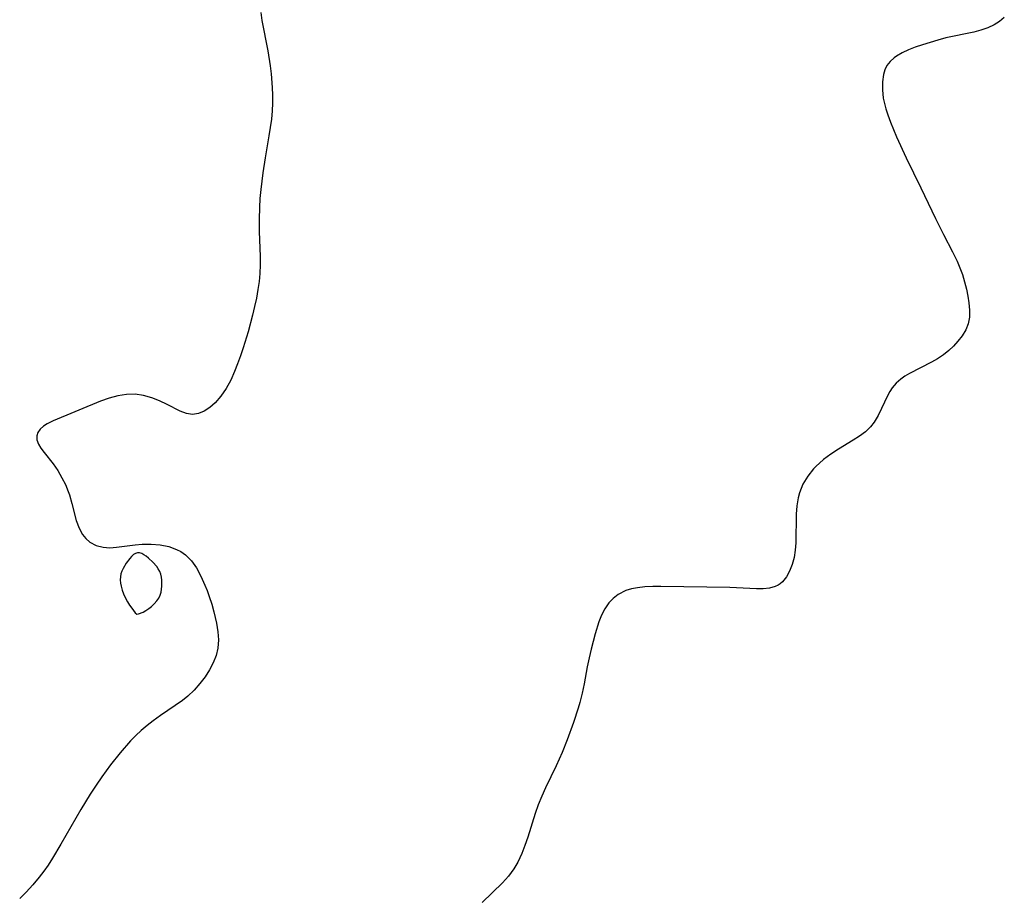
# Model space of a CAD drawing. Header units: metres. Extents: x 1073367 to 1082519, y 1569854 to 1574957.
# Tile 815 of 1056: x 1081757 to 1081939, y 1571448 to 1571610. Entities that reach past the tile are written whole.
import ezdxf

# ---------------------------------------------------------------- set-up
doc = ezdxf.new("R2010")
doc.units = ezdxf.units.M
doc.layers.add('CGG_CurvaNivelLidar_v1', color=253, linetype='Continuous', lineweight=30)

msp = doc.modelspace()

# ---------------------------------------------------------------- linework, layer by layer
at = {"layer": 'CGG_CurvaNivelLidar_v1'}
for p, q in [((1081801.5215, 1571611.8222, 77), (1081801.7112, 1571610.3526, 77)), ((1081801.7112, 1571610.3526, 77), (1081802.8246, 1571604.7242, 77)), ((1081937.5063, 1571609.5172, 77.5), (1081936.3225, 1571608.9726, 77.5)), ((1081938.4984, 1571610.1422, 77.5), (1081937.5063, 1571609.5172, 77.5)), ((1081939.401, 1571610.8858, 77.5), (1081938.4984, 1571610.1422, 77.5)), ((1081933.7393, 1571608.193, 77.5), (1081928.572, 1571607.1, 77.5)), ((1081935.0598, 1571608.5438, 77.5), (1081933.7393, 1571608.193, 77.5)), ((1081936.3225, 1571608.9726, 77.5), (1081935.0598, 1571608.5438, 77.5)), ((1081924.2084, 1571605.8354, 77.5), (1081922.8899, 1571605.3797, 77.5)), ((1081927.0581, 1571606.7046, 77.5), (1081924.2084, 1571605.8354, 77.5)), ((1081928.572, 1571607.1, 77.5), (1081927.0581, 1571606.7046, 77.5)), ((1081802.8246, 1571604.7242, 77), (1081803.2641, 1571601.9279, 77)), ((1081919.4347, 1571603.7377, 77.5), (1081918.9592, 1571603.4021, 77.5)), ((1081920.4562, 1571604.3336, 77.5), (1081919.4347, 1571603.7377, 77.5)), ((1081921.631, 1571604.8843, 77.5), (1081920.4562, 1571604.3336, 77.5)), ((1081922.8899, 1571605.3797, 77.5), (1081921.631, 1571604.8843, 77.5)), ((1081803.2641, 1571601.9279, 77), (1081803.4356, 1571600.4656, 77)), ((1081917.6421, 1571602.0152, 77.5), (1081917.2447, 1571601.2087, 77.5)), ((1081918.2247, 1571602.7537, 77.5), (1081917.6421, 1571602.0152, 77.5)), ((1081918.9592, 1571603.4021, 77.5), (1081918.2247, 1571602.7537, 77.5)), ((1081803.4356, 1571600.4656, 77), (1081803.6369, 1571597.8921, 77)), ((1081916.9833, 1571600.3189, 77.5), (1081916.7933, 1571598.9436, 77.5)), ((1081917.2447, 1571601.2087, 77.5), (1081916.9833, 1571600.3189, 77.5)), ((1081916.7933, 1571598.9436, 77.5), (1081916.7887, 1571597.4724, 77.5)), ((1081803.6369, 1571597.8921, 77), (1081803.6861, 1571596.461, 77)), ((1081803.6861, 1571596.461, 77), (1081803.6819, 1571595.0296, 77)), ((1081916.7887, 1571597.4724, 77.5), (1081916.9588, 1571595.9411, 77.5)), ((1081803.6819, 1571595.0296, 77), (1081803.6152, 1571593.5999, 77)), ((1081916.9588, 1571595.9411, 77.5), (1081917.1609, 1571594.9356, 77.5)), ((1081917.1609, 1571594.9356, 77.5), (1081917.4321, 1571593.9244, 77.5)), ((1081803.6152, 1571593.5999, 77), (1081803.4649, 1571592.0422, 77)), ((1081917.4321, 1571593.9244, 77.5), (1081917.7948, 1571592.829, 77.5)), ((1081917.7948, 1571592.829, 77.5), (1081918.2952, 1571591.4964, 77.5)), ((1081803.4649, 1571592.0422, 77), (1081803.0018, 1571588.9307, 77)), ((1081918.2952, 1571591.4964, 77.5), (1081919.4246, 1571588.7781, 77.5)), ((1081803.0018, 1571588.9307, 77), (1081802.2953, 1571584.8919, 77)), ((1081919.4246, 1571588.7781, 77.5), (1081921.1976, 1571584.8729, 77.5)), ((1081802.2953, 1571584.8919, 77), (1081801.851, 1571582.0557, 77)), ((1081921.1976, 1571584.8729, 77.5), (1081923.9473, 1571579.2793, 77.5)), ((1081801.851, 1571582.0557, 77), (1081801.4874, 1571579.0074, 77)), ((1081801.4874, 1571579.0074, 77), (1081801.3421, 1571577.3323, 77)), ((1081923.9473, 1571579.2793, 77.5), (1081926.6516, 1571573.5917, 77.5)), ((1081801.3421, 1571577.3323, 77), (1081801.2393, 1571575.6552, 77)), ((1081801.2393, 1571575.6552, 77), (1081801.1795, 1571573.4583, 77)), ((1081801.1795, 1571573.4583, 77), (1081801.2141, 1571571.1941, 77)), ((1081926.6516, 1571573.5917, 77.5), (1081928.1475, 1571570.6193, 77.5)), ((1081801.2141, 1571571.1941, 77), (1081801.3762, 1571566.5873, 77)), ((1081928.1475, 1571570.6193, 77.5), (1081929.8031, 1571567.4572, 77.5)), ((1081929.8031, 1571567.4572, 77.5), (1081930.6508, 1571565.703, 77.5)), ((1081801.3762, 1571566.5873, 77), (1081801.3778, 1571564.9936, 77)), ((1081930.6508, 1571565.703, 77.5), (1081931.1701, 1571564.469, 77.5)), ((1081801.3778, 1571564.9936, 77), (1081801.3142, 1571563.4025, 77)), ((1081931.1701, 1571564.469, 77.5), (1081931.6258, 1571563.2251, 77.5)), ((1081801.1797, 1571561.912, 77), (1081800.9771, 1571560.4263, 77)), ((1081801.3142, 1571563.4025, 77), (1081801.1797, 1571561.912, 77)), ((1081931.6258, 1571563.2251, 77.5), (1081932.0477, 1571561.8683, 77.5)), ((1081932.0477, 1571561.8683, 77.5), (1081932.3928, 1571560.5167, 77.5)), ((1081800.9771, 1571560.4263, 77), (1081800.6955, 1571558.8475, 77)), ((1081932.3928, 1571560.5167, 77.5), (1081932.6577, 1571559.1808, 77.5)), ((1081800.6955, 1571558.8475, 77), (1081800.3603, 1571557.2744, 77)), ((1081932.6577, 1571559.1808, 77.5), (1081932.8254, 1571557.9962, 77.5)), ((1081800.3603, 1571557.2744, 77), (1081799.9839, 1571555.7069, 77)), ((1081932.8254, 1571557.9962, 77.5), (1081932.9378, 1571556.6331, 77.5)), ((1081932.9378, 1571556.6331, 77.5), (1081932.9148, 1571555.3232, 77.5)), ((1081799.9839, 1571555.7069, 77), (1081799.1388, 1571552.5792, 77)), ((1081932.9148, 1571555.3232, 77.5), (1081932.6948, 1571554.0767, 77.5)), ((1081799.1388, 1571552.5792, 77), (1081798.2296, 1571549.6348, 77)), ((1081932.2484, 1571552.9392, 77.5), (1081931.6045, 1571551.8626, 77.5)), ((1081932.6948, 1571554.0767, 77.5), (1081932.2484, 1571552.9392, 77.5)), ((1081930.8079, 1571550.8392, 77.5), (1081929.985, 1571549.9568, 77.5)), ((1081931.6045, 1571551.8626, 77.5), (1081930.8079, 1571550.8392, 77.5)), ((1081798.2296, 1571549.6348, 77), (1081797.7256, 1571548.133, 77)), ((1081929.0814, 1571549.1216, 77.5), (1081928.1076, 1571548.343, 77.5)), ((1081929.985, 1571549.9568, 77.5), (1081929.0814, 1571549.1216, 77.5)), ((1081797.7256, 1571548.133, 77), (1081797.1955, 1571546.6581, 77)), ((1081927.0359, 1571547.6067, 77.5), (1081925.9157, 1571546.9417, 77.5)), ((1081928.1076, 1571548.343, 77.5), (1081927.0359, 1571547.6067, 77.5)), ((1081797.1955, 1571546.6581, 77), (1081796.6331, 1571545.2215, 77)), ((1081925.9157, 1571546.9417, 77.5), (1081921.8113, 1571544.8524, 77.5)), ((1081795.9204, 1571543.6208, 77), (1081795.0703, 1571542.0635, 77)), ((1081796.6331, 1571545.2215, 77), (1081795.9204, 1571543.6208, 77)), ((1081920.1979, 1571543.7981, 77.5), (1081919.3496, 1571543.0484, 77.5)), ((1081920.9761, 1571544.3484, 77.5), (1081920.1979, 1571543.7981, 77.5)), ((1081921.8113, 1571544.8524, 77.5), (1081920.9761, 1571544.3484, 77.5)), ((1081795.0703, 1571542.0635, 77), (1081794.1124, 1571540.6489, 77)), ((1081918.6318, 1571542.1964, 77.5), (1081918.1794, 1571541.5241, 77.5)), ((1081919.3496, 1571543.0484, 77.5), (1081918.6318, 1571542.1964, 77.5)), ((1081773.373, 1571540.2721, 77), (1081771.7477, 1571539.7113, 77)), ((1081775.002, 1571540.7082, 77), (1081773.373, 1571540.2721, 77)), ((1081776.6234, 1571540.9743, 77), (1081775.002, 1571540.7082, 77)), ((1081778.2258, 1571541.0135, 77), (1081776.6234, 1571540.9743, 77)), ((1081779.7732, 1571540.7882, 77), (1081778.2258, 1571541.0135, 77)), ((1081781.2814, 1571540.3526, 77), (1081779.7732, 1571540.7882, 77)), ((1081782.7389, 1571539.7731, 77), (1081781.2814, 1571540.3526, 77)), ((1081794.1124, 1571540.6489, 77), (1081793.0541, 1571539.4156, 77)), ((1081917.7742, 1571540.8171, 77.5), (1081916.0071, 1571537.0442, 77.5)), ((1081918.1794, 1571541.5241, 77.5), (1081917.7742, 1571540.8171, 77.5)), ((1081771.7477, 1571539.7113, 77), (1081762.9664, 1571536.0889, 77)), ((1081784.131, 1571539.1081, 77), (1081782.7389, 1571539.7731, 77)), ((1081786.5561, 1571537.8731, 77), (1081784.131, 1571539.1081, 77)), ((1081792.0627, 1571538.5343, 77), (1081791.0178, 1571537.8541, 77)), ((1081793.0541, 1571539.4156, 77), (1081792.0627, 1571538.5343, 77)), ((1081787.707, 1571537.4391, 77), (1081786.5561, 1571537.8731, 77)), ((1081788.8385, 1571537.2602, 77), (1081787.707, 1571537.4391, 77)), ((1081789.9378, 1571537.4123, 77), (1081788.8385, 1571537.2602, 77)), ((1081791.0178, 1571537.8541, 77), (1081789.9378, 1571537.4123, 77)), ((1081916.0071, 1571537.0442, 77.5), (1081915.2922, 1571535.8545, 77.5)), ((1081760.5856, 1571534.5525, 77), (1081760.1406, 1571533.9171, 77)), ((1081761.1733, 1571535.0751, 77), (1081760.5856, 1571534.5525, 77)), ((1081761.9, 1571535.5482, 77), (1081761.1733, 1571535.0751, 77)), ((1081762.9664, 1571536.0889, 77), (1081761.9, 1571535.5482, 77)), ((1081914.5869, 1571534.9753, 77.5), (1081913.6337, 1571534.0669, 77.5)), ((1081915.2922, 1571535.8545, 77.5), (1081914.5869, 1571534.9753, 77.5)), ((1081760.1406, 1571533.9171, 77), (1081759.9428, 1571533.2723, 77)), ((1081759.9428, 1571533.2723, 77), (1081759.9651, 1571532.5705, 77)), ((1081759.9651, 1571532.5705, 77), (1081760.2491, 1571531.7533, 77)), ((1081912.559, 1571533.2434, 77.5), (1081911.399, 1571532.4787, 77.5)), ((1081913.6337, 1571534.0669, 77.5), (1081912.559, 1571533.2434, 77.5)), ((1081760.2491, 1571531.7533, 77), (1081760.7071, 1571530.9853, 77)), ((1081760.7071, 1571530.9853, 77), (1081761.2954, 1571530.2029, 77)), ((1081908.6302, 1571530.8315, 77.5), (1081907.2145, 1571529.9121, 77.5)), ((1081911.399, 1571532.4787, 77.5), (1081908.6302, 1571530.8315, 77.5)), ((1081761.2954, 1571530.2029, 77), (1081762.996, 1571528.1225, 77)), ((1081905.8611, 1571528.9007, 77.5), (1081904.4253, 1571527.6007, 77.5)), ((1081907.2145, 1571529.9121, 77.5), (1081905.8611, 1571528.9007, 77.5)), ((1081762.996, 1571528.1225, 77), (1081763.8462, 1571526.8768, 77)), ((1081904.0068, 1571527.1524, 77.5), (1081902.9374, 1571525.7933, 77.5)), ((1081904.4253, 1571527.6007, 77.5), (1081904.0068, 1571527.1524, 77.5)), ((1081763.8462, 1571526.8768, 77), (1081764.6279, 1571525.519, 77)), ((1081764.6279, 1571525.519, 77), (1081765.251, 1571524.2573, 77)), ((1081902.9374, 1571525.7933, 77.5), (1081902.0629, 1571524.3185, 77.5)), ((1081765.251, 1571524.2573, 77), (1081765.7904, 1571522.9484, 77)), ((1081902.0629, 1571524.3185, 77.5), (1081901.4216, 1571522.7365, 77.5)), ((1081765.7904, 1571522.9484, 77), (1081766.0066, 1571522.3251, 77)), ((1081766.0066, 1571522.3251, 77), (1081766.4693, 1571520.73, 77)), ((1081901.1743, 1571521.7836, 77.5), (1081900.9392, 1571520.2947, 77.5)), ((1081901.4216, 1571522.7365, 77.5), (1081901.1743, 1571521.7836, 77.5)), ((1081766.4693, 1571520.73, 77), (1081767.2897, 1571517.6112, 77)), ((1081900.9392, 1571520.2947, 77.5), (1081900.8232, 1571518.7626, 77.5)), ((1081900.8232, 1571518.7626, 77.5), (1081900.7139, 1571513.4561, 77.5)), ((1081767.2897, 1571517.6112, 77), (1081767.8028, 1571516.1839, 77)), ((1081767.8028, 1571516.1839, 77), (1081768.4608, 1571514.9666, 77)), ((1081768.4608, 1571514.9666, 77), (1081769.049, 1571514.2361, 77)), ((1081769.049, 1571514.2361, 77), (1081769.8194, 1571513.5745, 77)), ((1081769.8194, 1571513.5745, 77), (1081770.9701, 1571512.9606, 77)), ((1081770.9701, 1571512.9606, 77), (1081772.2566, 1571512.6196, 77)), ((1081772.2566, 1571512.6196, 77), (1081773.4825, 1571512.5445, 77)), ((1081773.4825, 1571512.5445, 77), (1081774.7644, 1571512.6254, 77)), ((1081774.7644, 1571512.6254, 77), (1081778.1879, 1571513.0806, 77)), ((1081778.1879, 1571513.0806, 77), (1081779.4939, 1571513.1875, 77)), ((1081779.4939, 1571513.1875, 77), (1081781.1942, 1571513.199, 77)), ((1081781.1942, 1571513.199, 77), (1081782.8612, 1571513.0556, 77)), ((1081782.8612, 1571513.0556, 77), (1081784.4473, 1571512.7441, 77)), ((1081784.4473, 1571512.7441, 77), (1081785.8982, 1571512.238, 77)), ((1081900.7139, 1571513.4561, 77.5), (1081900.6043, 1571512.0783, 77.5)), ((1081777.5266, 1571510.9416, 77), (1081777.1868, 1571510.564, 77)), ((1081777.8792, 1571511.2568, 77), (1081777.5266, 1571510.9416, 77)), ((1081778.2454, 1571511.4868, 77), (1081777.8792, 1571511.2568, 77)), ((1081778.6276, 1571511.6019, 77), (1081778.2454, 1571511.4868, 77)), ((1081779.019, 1571511.5796, 77), (1081778.6276, 1571511.6019, 77)), ((1081779.4233, 1571511.4467, 77), (1081779.019, 1571511.5796, 77)), ((1081779.8353, 1571511.2312, 77), (1081779.4233, 1571511.4467, 77)), ((1081780.2504, 1571510.9544, 77), (1081779.8353, 1571511.2312, 77)), ((1081780.6641, 1571510.6318, 77), (1081780.2504, 1571510.9544, 77)), ((1081781.467, 1571509.89, 77), (1081780.6641, 1571510.6318, 77)), ((1081785.8982, 1571512.238, 77), (1081786.6713, 1571511.8369, 77)), ((1081786.6713, 1571511.8369, 77), (1081787.56, 1571511.2296, 77)), ((1081787.56, 1571511.2296, 77), (1081788.6253, 1571510.136, 77)), ((1081900.4015, 1571510.7512, 77.5), (1081900.0594, 1571509.4179, 77.5)), ((1081900.6043, 1571512.0783, 77.5), (1081900.4015, 1571510.7512, 77.5)), ((1081776.5487, 1571509.6854, 77), (1081775.9896, 1571508.709, 77)), ((1081777.1868, 1571510.564, 77), (1081776.5487, 1571509.6854, 77)), ((1081782.1911, 1571509.0529, 77), (1081781.467, 1571509.89, 77)), ((1081782.4986, 1571508.6007, 77), (1081782.1911, 1571509.0529, 77)), ((1081788.6253, 1571510.136, 77), (1081789.5473, 1571508.7899, 77)), ((1081789.5473, 1571508.7899, 77), (1081790.3657, 1571507.264, 77)), ((1081900.0594, 1571509.4179, 77.5), (1081899.5874, 1571508.1932, 77.5)), ((1081775.4566, 1571507.1429, 77), (1081775.4225, 1571506.566, 77)), ((1081775.5738, 1571507.6762, 77), (1081775.4566, 1571507.1429, 77)), ((1081775.7577, 1571508.1984, 77), (1081775.5738, 1571507.6762, 77)), ((1081775.9896, 1571508.709, 77), (1081775.7577, 1571508.1984, 77)), ((1081782.7502, 1571508.1223, 77), (1081782.4986, 1571508.6007, 77)), ((1081782.9343, 1571507.6073, 77), (1081782.7502, 1571508.1223, 77)), ((1081783.0564, 1571507.0687, 77), (1081782.9343, 1571507.6073, 77)), ((1081783.1283, 1571506.5146, 77), (1081783.0564, 1571507.0687, 77)), ((1081790.3657, 1571507.264, 77), (1081791.1088, 1571505.6153, 77)), ((1081898.9862, 1571507.1094, 77.5), (1081898.249, 1571506.2071, 77.5)), ((1081899.5874, 1571508.1932, 77.5), (1081898.9862, 1571507.1094, 77.5)), ((1081775.4225, 1571506.566, 77), (1081775.4663, 1571505.9801, 77)), ((1081775.4663, 1571505.9801, 77), (1081775.5764, 1571505.3773, 77)), ((1081775.5764, 1571505.3773, 77), (1081775.78, 1571504.6963, 77)), ((1081783.0979, 1571504.8225, 77), (1081783.1477, 1571505.3856, 77)), ((1081783.1576, 1571505.9516, 77), (1081783.1283, 1571506.5146, 77)), ((1081783.1477, 1571505.3856, 77), (1081783.1576, 1571505.9516, 77)), ((1081791.1088, 1571505.6153, 77), (1081791.5278, 1571504.5797, 77)), ((1081871.3554, 1571505.1176, 77.5), (1081870.2667, 1571504.8993, 77.5)), ((1081872.7514, 1571505.2691, 77.5), (1081871.3554, 1571505.1176, 77.5)), ((1081874.1996, 1571505.3281, 77.5), (1081872.7514, 1571505.2691, 77.5)), ((1081875.6873, 1571505.3291, 77.5), (1081874.1996, 1571505.3281, 77.5)), ((1081888.4754, 1571505.139, 77.5), (1081875.6873, 1571505.3291, 77.5)), ((1081893.4176, 1571504.9052, 77.5), (1081888.4754, 1571505.139, 77.5)), ((1081896.9002, 1571505.3257, 77.5), (1081895.8607, 1571505.0374, 77.5)), ((1081897.4647, 1571505.6002, 77.5), (1081896.9002, 1571505.3257, 77.5)), ((1081897.8339, 1571505.8472, 77.5), (1081897.4647, 1571505.6002, 77.5)), ((1081898.249, 1571506.2071, 77.5), (1081897.8339, 1571505.8472, 77.5)), ((1081775.78, 1571504.6963, 77), (1081776.0657, 1571503.9595, 77)), ((1081776.0657, 1571503.9595, 77), (1081776.4141, 1571503.2049, 77)), ((1081782.5737, 1571503.1934, 77), (1081782.8411, 1571503.7219, 77)), ((1081782.8411, 1571503.7219, 77), (1081783.003, 1571504.2686, 77)), ((1081783.003, 1571504.2686, 77), (1081783.0979, 1571504.8225, 77)), ((1081791.5278, 1571504.5797, 77), (1081791.921, 1571503.5212, 77)), ((1081791.921, 1571503.5212, 77), (1081792.3933, 1571502.0939, 77)), ((1081867.7669, 1571503.8311, 77.5), (1081866.8535, 1571503.1306, 77.5)), ((1081869.2349, 1571504.5763, 77.5), (1081867.7669, 1571503.8311, 77.5)), ((1081870.2667, 1571504.8993, 77.5), (1081869.2349, 1571504.5763, 77.5)), ((1081894.6835, 1571504.9122, 77.5), (1081893.4176, 1571504.9052, 77.5)), ((1081895.8607, 1571505.0374, 77.5), (1081894.6835, 1571504.9122, 77.5)), ((1081776.4141, 1571503.2049, 77), (1081776.7817, 1571502.512, 77)), ((1081776.7817, 1571502.512, 77), (1081777.1694, 1571501.8663, 77)), ((1081777.1694, 1571501.8663, 77), (1081777.5577, 1571501.2965, 77)), ((1081780.7187, 1571501.2397, 77), (1081781.254, 1571501.6663, 77)), ((1081781.254, 1571501.6663, 77), (1081781.7569, 1571502.1464, 77)), ((1081781.7569, 1571502.1464, 77), (1081782.2045, 1571502.6618, 77)), ((1081782.2045, 1571502.6618, 77), (1081782.5737, 1571503.1934, 77)), ((1081792.3933, 1571502.0939, 77), (1081792.8062, 1571500.6487, 77)), ((1081866.0575, 1571502.2952, 77.5), (1081865.3253, 1571501.2313, 77.5)), ((1081866.8535, 1571503.1306, 77.5), (1081866.0575, 1571502.2952, 77.5)), ((1081777.5577, 1571501.2965, 77), (1081778.2195, 1571500.4852, 77)), ((1081778.2195, 1571500.4852, 77), (1081778.5, 1571500.2126, 77)), ((1081778.5, 1571500.2126, 77), (1081778.8302, 1571500.2839, 77)), ((1081778.8302, 1571500.2839, 77), (1081779.6622, 1571500.6118, 77)), ((1081779.6622, 1571500.6118, 77), (1081780.175, 1571500.883, 77)), ((1081780.175, 1571500.883, 77), (1081780.7187, 1571501.2397, 77)), ((1081792.8062, 1571500.6487, 77), (1081793.2896, 1571498.5147, 77)), ((1081864.7181, 1571500.0454, 77.5), (1081864.2052, 1571498.7669, 77.5)), ((1081865.3253, 1571501.2313, 77.5), (1081864.7181, 1571500.0454, 77.5)), ((1081793.2896, 1571498.5147, 77), (1081793.5299, 1571496.9589, 77)), ((1081864.2052, 1571498.7669, 77.5), (1081863.5083, 1571496.5917, 77.5)), ((1081793.5299, 1571496.9589, 77), (1081793.6282, 1571495.4284, 77)), ((1081863.5083, 1571496.5917, 77.5), (1081862.7508, 1571493.7212, 77.5)), ((1081793.6282, 1571495.4284, 77), (1081793.5262, 1571493.9323, 77)), ((1081793.1991, 1571492.5494, 77), (1081792.677, 1571491.2055, 77)), ((1081793.5262, 1571493.9323, 77), (1081793.1991, 1571492.5494, 77)), ((1081862.7508, 1571493.7212, 77.5), (1081862.3798, 1571492.1059, 77.5)), ((1081792.677, 1571491.2055, 77), (1081791.9994, 1571489.9011, 77)), ((1081862.3798, 1571492.1059, 77.5), (1081862.0439, 1571490.4714, 77.5)), ((1081791.9994, 1571489.9011, 77), (1081791.158, 1571488.5857, 77)), ((1081862.0439, 1571490.4714, 77.5), (1081861.4642, 1571487.309, 77.5)), ((1081790.1992, 1571487.3254, 77), (1081789.1334, 1571486.1329, 77)), ((1081791.158, 1571488.5857, 77), (1081790.1992, 1571487.3254, 77)), ((1081861.4642, 1571487.309, 77.5), (1081861.103, 1571485.5625, 77.5)), ((1081787.9634, 1571485.0247, 77), (1081786.9671, 1571484.2171, 77)), ((1081789.1334, 1571486.1329, 77), (1081787.9634, 1571485.0247, 77)), ((1081861.103, 1571485.5625, 77.5), (1081860.6799, 1571483.8275, 77.5)), ((1081785.6422, 1571483.2596, 77), (1081782.8976, 1571481.4134, 77)), ((1081786.9671, 1571484.2171, 77), (1081785.6422, 1571483.2596, 77)), ((1081860.6799, 1571483.8275, 77.5), (1081860.3822, 1571482.7639, 77.5)), ((1081782.8976, 1571481.4134, 77), (1081781.5395, 1571480.4525, 77)), ((1081860.3822, 1571482.7639, 77.5), (1081859.5261, 1571480.1029, 77.5)), ((1081780.4091, 1571479.573, 77), (1081779.3213, 1571478.6374, 77)), ((1081781.5395, 1571480.4525, 77), (1081780.4091, 1571479.573, 77)), ((1081859.5261, 1571480.1029, 77.5), (1081858.351, 1571476.9324, 77.5)), ((1081779.3213, 1571478.6374, 77), (1081778.3205, 1571477.6859, 77)), ((1081777.3567, 1571476.6909, 77), (1081775.419, 1571474.4944, 77)), ((1081778.3205, 1571477.6859, 77), (1081777.3567, 1571476.6909, 77)), ((1081858.351, 1571476.9324, 77.5), (1081857.3716, 1571474.5326, 77.5)), ((1081775.419, 1571474.4944, 77), (1081773.6223, 1571472.2341, 77)), ((1081857.3716, 1571474.5326, 77.5), (1081856.2562, 1571472.07, 77.5)), ((1081773.6223, 1571472.2341, 77), (1081772.0354, 1571470.0564, 77)), ((1081856.2562, 1571472.07, 77.5), (1081854.2984, 1571467.9955, 77.5)), ((1081772.0354, 1571470.0564, 77), (1081770.9386, 1571468.4651, 77)), ((1081769.8741, 1571466.8496, 77), (1081768.1215, 1571463.9987, 77)), ((1081770.9386, 1571468.4651, 77), (1081769.8741, 1571466.8496, 77)), ((1081854.2984, 1571467.9955, 77.5), (1081853.5976, 1571466.4213, 77.5)), ((1081853.5976, 1571466.4213, 77.5), (1081852.9516, 1571464.8341, 77.5)), ((1081768.1215, 1571463.9987, 77), (1081764.4257, 1571457.5568, 77)), ((1081852.3729, 1571463.2338, 77.5), (1081851.0014, 1571458.8219, 77.5)), ((1081852.9516, 1571464.8341, 77.5), (1081852.3729, 1571463.2338, 77.5)), ((1081851.0014, 1571458.8219, 77.5), (1081850.4798, 1571457.2946, 77.5)), ((1081764.4257, 1571457.5568, 77), (1081762.8652, 1571454.9442, 77)), ((1081849.9086, 1571455.8081, 77.5), (1081849.1796, 1571454.2216, 77.5)), ((1081850.4798, 1571457.2946, 77.5), (1081849.9086, 1571455.8081, 77.5)), ((1081762.8652, 1571454.9442, 77), (1081762.0444, 1571453.6698, 77)), ((1081849.1796, 1571454.2216, 77.5), (1081848.4388, 1571452.9673, 77.5)), ((1081761.2508, 1571452.5244, 77), (1081760.4176, 1571451.4108, 77)), ((1081762.0444, 1571453.6698, 77), (1081761.2508, 1571452.5244, 77)), ((1081848.4388, 1571452.9673, 77.5), (1081847.4351, 1571451.6232, 77.5)), ((1081760.4176, 1571451.4108, 77), (1081759.2467, 1571449.9889, 77)), ((1081846.3303, 1571450.3924, 77.5), (1081842.5448, 1571446.7034, 77.5)), ((1081847.4351, 1571451.6232, 77.5), (1081846.3303, 1571450.3924, 77.5)), ((1081757.9968, 1571448.6393, 77), (1081756.7857, 1571447.4805, 77)), ((1081759.2467, 1571449.9889, 77), (1081757.9968, 1571448.6393, 77))]:
    msp.add_line(p, q, dxfattribs=at)

doc.saveas('drawing.dxf')
